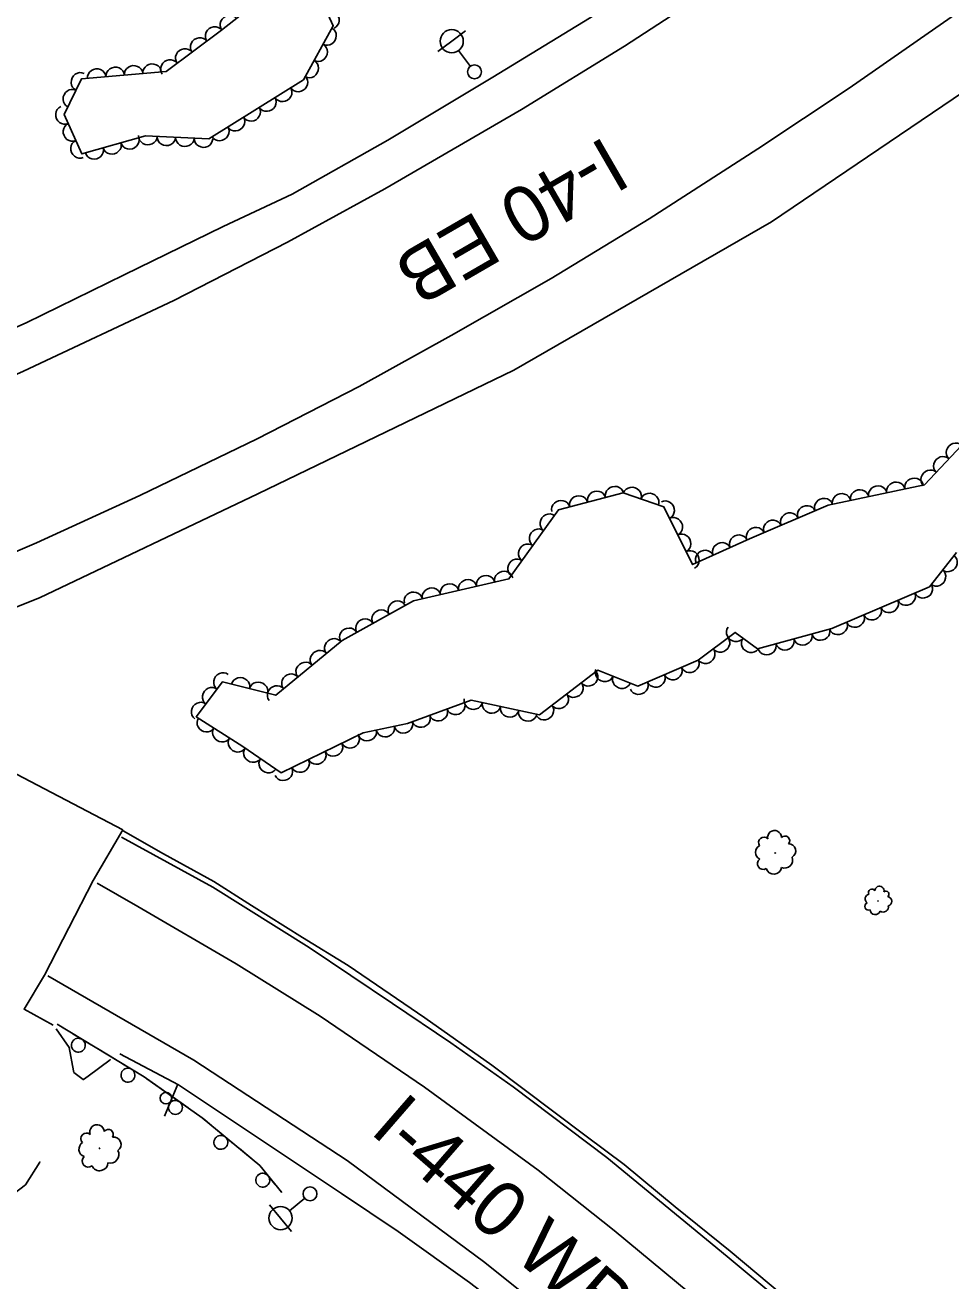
# Model space of a CAD drawing. Extents: x 1722896 to 1754269, y 648279 to 666297.
# Drawn here: x 1725309.5 to 1725509.3, y 664616.9 to 664887.9 of the extents above; entities that cross this region are included whole.
import ezdxf

# ---------------------------------------------------------------- set-up
doc = ezdxf.new("R2010")
doc.units = 0
for name, color, linetype in [('DESIGN - CENTERLINE - Proposed', 7, 'Continuous'), ('DESIGN - PUBLIC HEARING - Shapes', 7, 'Continuous'), ('DESIGN - SCRATCH - User 1', 7, 'Continuous'), ('DESIGN - SHEET - Linework', 7, 'Continuous'), ('SURVEY - CENTERLINE - Preliminary Text', 7, 'Continuous'), ('SURVEY - DTM - Breaklines', 7, 'Continuous'), ('SURVEY - VEGETATION - Features with Text', 7, 'Continuous')]:
    doc.layers.add(name, color=color, linetype=linetype)

msp = doc.modelspace()

# ---------------------------------------------------------------- linework, layer by layer
at = {"layer": 'DESIGN - CENTERLINE - Proposed'}
for points in [[(1725302.9, 664728.71), (1725330.54, 664714.22), (1725324.18, 664703.3), (1725313.63, 664682.87), (1725309.26, 664675.52), (1725315.55, 664672.1)], [(1725319.91, 664662.26), (1725318.96, 664667.28), (1725316.21, 664671.31)], [(1725327.73, 664664.69), (1725327.85, 664664.62), (1725323.05, 664661.07), (1725322.07, 664660.34), (1725321.98, 664660.41)], [(1725319.98, 664661.89), (1725319.91, 664662.26)], [(1725321.98, 664660.41), (1725319.98, 664661.89)], [(1725312.63, 664642.53), (1725309.54, 664637.62), (1725305.57, 664634.66)], [(1725312.7, 664642.65), (1725312.66, 664642.58)]]:
    msp.add_lwpolyline(points, dxfattribs=at)
at = {"layer": 'DESIGN - PUBLIC HEARING - Shapes'}
msp.add_line((1725342.45, 664659.38), (1725339.57, 664652.45), dxfattribs=at)
msp.add_circle((1725339.87, 664656.36), 1.25, dxfattribs=at)
at = {"layer": 'DESIGN - SCRATCH - User 1'}
for points in [[(1725330.62, 664714.04), (1725339.35, 664709.08), (1725350.18, 664703.08), (1725358.31, 664697.89), (1725369.31, 664691.03), (1725379.18, 664685), (1725395.76, 664673.68), (1725410.19, 664663.45), (1725430.56, 664648.18)], [(1725330.3, 664712.69), (1725350.01, 664701.9), (1725370.78, 664688.83), (1725388.74, 664676.76), (1725401.33, 664668.32), (1725414.81, 664658.79), (1725435.01, 664643.51), (1725446.37, 664634.21), (1725461.02, 664622.19), (1725473.01, 664612.18), (1725487.99, 664599.18), (1725500.99, 664587.33), (1725517.72, 664571.22), (1725535.24, 664553.41), (1725545.02, 664543.09), (1725557.9, 664529.08), (1725569.88, 664514.77), (1725573.95, 664509.66)], [(1725316.42, 664672.28), (1725335.16, 664660.95), (1725347.71, 664652.1), (1725360.1, 664641.82), (1725364.88, 664635.98)], [(1725316.42, 664672.28), (1725318.43, 664671.06)], [(1725319.8, 664670.23), (1725323.73, 664667.85)], [(1725325.1, 664667.03), (1725327.11, 664665.81)], [(1725327.11, 664665.81), (1725329.13, 664664.6)], [(1725330.5, 664663.77), (1725334.43, 664661.39)], [(1725335.77, 664660.52), (1725337.69, 664659.16)], [(1725337.69, 664659.16), (1725339.61, 664657.81)], [(1725340.92, 664656.89), (1725344.68, 664654.23)], [(1725345.99, 664653.31), (1725347.71, 664652.1), (1725347.9, 664651.94)], [(1725347.9, 664651.94), (1725349.71, 664650.44)], [(1725350.94, 664649.42), (1725354.48, 664646.49)], [(1725430.56, 664648.18), (1725438.79, 664642.01), (1725449.77, 664632.92), (1725461.64, 664623.35), (1725473.18, 664613.7), (1725484.18, 664603.94), (1725500.28, 664589.3), (1725515.27, 664575.07), (1725527.77, 664562.63), (1725540.72, 664549.33), (1725554.4, 664534.34), (1725567.78, 664519.01), (1725573.23, 664512.73)], [(1725355.71, 664645.46), (1725357.52, 664643.97)], [(1725357.52, 664643.97), (1725359.33, 664642.47)], [(1725360.48, 664641.36), (1725363.39, 664637.81)], [(1725364.41, 664636.57), (1725364.88, 664635.98)]]:
    msp.add_lwpolyline(points, dxfattribs=at)
for centre, start, end in [((1725320.97, 664667.77), 172.1113, 172.1014), ((1725331.67, 664661.31), 172.1113, 172.1014), ((1725341.92, 664654.35), 168.0605, 168.0507), ((1725351.73, 664646.81), 163.6042, 163.5944), ((1725360.76, 664638.65), 152.5705, 152.5606)]:
    msp.add_arc(centre, 1.5, start, end, dxfattribs=at)
at = {"layer": 'SURVEY - CENTERLINE - Preliminary Text'}
for points in [[(1725609.07, 665030.16), (1725593.04, 665012.84), (1725572.47, 664995.29), (1725551.05, 664977.31), (1725535.91, 664964.62), (1725514.07, 664947.56), (1725493.04, 664931.09), (1725472.96, 664916.88), (1725451.15, 664902.62), (1725431.28, 664889.43), (1725410.42, 664876.67), (1725387.77, 664863.1), (1725367.1, 664851.42)], [(1725607.74, 665013.85), (1725592.48, 664999.6), (1725571.52, 664981.5), (1725552.74, 664965.77), (1725528.9, 664946.58), (1725506.6, 664929.75), (1725486.22, 664915.1), (1725461.84, 664898.41), (1725438.83, 664883.38), (1725416.61, 664869.72), (1725387.1, 664852.56), (1725366.13, 664841.07), (1725341.57, 664828.49), (1725309.16, 664813.21), (1725282.81, 664801.49), (1725259.64, 664791.73), (1725235.16, 664781.75), (1725211.4, 664772.86), (1725206.21, 664771.16)], [(1725593.52, 664955.21), (1725583.04, 664946.22), (1725566.94, 664933.07), (1725547.68, 664918.09), (1725528.71, 664903.66), (1725509.34, 664889.61), (1725487.33, 664874.26), (1725467.63, 664861.19), (1725444.17, 664846.07), (1725422.98, 664833.22), (1725401.42, 664820.89), (1725381.6, 664809.93), (1725359.55, 664798.63), (1725334.24, 664786.41), (1725311.91, 664776.19), (1725287.25, 664765.59), (1725268.9, 664757.94), (1725255.82, 664752.98), (1725253.1, 664751.91)], [(1725530.72, 664887.58), (1725514.43, 664875.16), (1725470.52, 664845.45), (1725414.93, 664813.47), (1725359.73, 664786.72), (1725312.61, 664764.33), (1725270.62, 664747.63), (1725267.2, 664746.31)], [(1725367.1, 664851.42), (1725352.19, 664844.41), (1725330.86, 664834), (1725309.72, 664823.66), (1725287.15, 664813.72), (1725266.07, 664805.13), (1725246.9, 664797.72), (1725224.05, 664788.72), (1725197.01, 664779.29)], [(1725541.34, 664531.05), (1725525.74, 664547.34), (1725510.58, 664562.52), (1725495.4, 664577.12), (1725476.96, 664593.87), (1725458.06, 664610.04), (1725436.59, 664627.79), (1725420.18, 664640.8), (1725395.7, 664658.73), (1725373.15, 664674.06), (1725355.03, 664685.33), (1725333.8, 664697.69), (1725325.03, 664702.76)], [(1725579.14, 664448.4), (1725560.96, 664472.3), (1725544.89, 664492.12), (1725524.53, 664514.99), (1725507.57, 664533.47), (1725491.75, 664548.38), (1725474.87, 664564.41), (1725461.55, 664576.89), (1725443.69, 664592.46), (1725432.51, 664601.79), (1725408.68, 664620.85), (1725379.01, 664642.91), (1725345.87, 664664.52), (1725314.38, 664682.78)], [(1725329.91, 664665.92), (1725342.6, 664659.21), (1725364.17, 664644.85), (1725377.74, 664635.75), (1725390.02, 664627.6), (1725405.39, 664616.54), (1725425.28, 664601.34), (1725438.63, 664590.42), (1725457.37, 664574.59), (1725472.23, 664561.1), (1725486.33, 664547.76), (1725499.83, 664534.48), (1725515.34, 664518.08), (1725528.88, 664503.66), (1725544.51, 664485.4), (1725564.02, 664461.08), (1725580.91, 664438.33)]]:
    msp.add_lwpolyline(points, dxfattribs=at)
at = {"layer": 'SURVEY - DTM - Breaklines'}
for p, q in [((1725401.54, 664884.42), (1725404.55, 664886.66)), ((1725401.54, 664884.42), (1725398.53, 664882.19)), ((1725405.57, 664879), (1725403.03, 664882.41)), ((1725369.81, 664634.77), (1725366.53, 664632.06)), ((1725364.6, 664630.47), (1725362.21, 664633.36)), ((1725364.6, 664630.47), (1725366.99, 664627.58))]:
    msp.add_line(p, q, dxfattribs=at)
for centre, radius in [((1725401.54, 664884.42), 2.5), ((1725406.46, 664877.8), 1.5), ((1725370.96, 664635.72), 1.5), ((1725364.6, 664630.47), 2.5)]:
    msp.add_circle(centre, radius, dxfattribs=at)
at = {"layer": 'SURVEY - VEGETATION - Features with Text'}
for points in [[(1725372.9, 664894.55), (1725375.96, 664887.75), (1725369.57, 664876.1), (1725349.09, 664863.35), (1725335.46, 664863.99), (1725321.69, 664860.09), (1725317.9, 664868.63), (1725321.62, 664876.29), (1725339.9, 664877.92), (1725351.87, 664886.78), (1725364.42, 664896.73), (1725370.35, 664895.17)], [(1725510.47, 664774.13), (1725504.62, 664766.71), (1725483.57, 664757.67), (1725467.54, 664753.34), (1725462.73, 664756.85), (1725454.76, 664750.83), (1725441.73, 664745.27), (1725433.07, 664748.69), (1725420.51, 664739.05), (1725405.77, 664742.23), (1725392, 664737.2), (1725382.46, 664735.16), (1725364.72, 664726.55), (1725356.43, 664732.21), (1725346.4, 664738.66), (1725352.11, 664746.21), (1725363.55, 664743.3), (1725377.92, 664755.13), (1725393.28, 664763.67), (1725413.9, 664768.41), (1725424.56, 664783.3), (1725438.53, 664786.96), (1725447.35, 664783.94), (1725453.54, 664771.5), (1725465.78, 664777.06), (1725482.81, 664784.3), (1725503.6, 664788.73), (1725517.33, 664803.33)]]:
    msp.add_lwpolyline(points, dxfattribs=at)
for centre, radius in [((1725471.36, 664709.25), 0.0522), ((1725493.53, 664698.9), 0.0346), ((1725325.56, 664645.52), 0.0551)]:
    msp.add_circle(centre, radius, dxfattribs=at)
for centre, radius, start, end in [((1725471.2, 664712.61), 1.49, 358.7918, 192.2115), ((1725468.72, 664709.39), 1.61, 116.6975, 243.5432), ((1725468.89, 664711.54), 1.14, 41.4105, 218.7296), ((1725473.45, 664711.88), 1.03, 318.7711, 137.5167), ((1725474.31, 664709.71), 1.5, 296.6549, 93.4439), ((1725468.76, 664706.95), 1.25, 126.8564, 301.8567), ((1725473.42, 664707.7), 1.71, 245.7077, 23.2319), ((1725471.04, 664706.37), 1.69, 196.6035, 352.442), ((1725491.83, 664699.34), 1.07, 105.2777, 232.1234), ((1725492.22, 664700.71), 0.754, 29.9906, 207.3098), ((1725493.86, 664701.1), 0.99, 347.372, 180.7917), ((1725495.23, 664700.33), 0.681, 307.3513, 126.0969), ((1725495.51, 664698.81), 0.992, 285.2351, 82.0241), ((1725491.53, 664697.74), 0.829, 115.4366, 290.4369), ((1725492.94, 664697.07), 1.12, 185.1837, 341.0222), ((1725494.66, 664697.62), 1.13, 234.2879, 11.8121), ((1725322.7, 664647.63), 1.2, 47.8377, 225.1568), ((1725325, 664649.02), 1.58, 5.219, 198.6387), ((1725327.45, 664648.53), 1.08, 325.1983, 143.944), ((1725322.79, 664645.35), 1.7, 123.1247, 249.9704), ((1725328.61, 664646.35), 1.58, 303.0822, 99.8711), ((1725323.11, 664642.8), 1.32, 133.2836, 308.2839), ((1725327.91, 664644.14), 1.8, 252.1349, 29.6591), ((1725325.57, 664642.46), 1.79, 203.0307, 358.8692)]:
    msp.add_arc(centre, radius, start, end, dxfattribs=at)
for centre, major_axis in [((1725353.5, 664888.07), (1.57, 1.24)), ((1725375.36, 664889.08), (0.82, -1.82)), ((1725350.33, 664885.63), (1.61, 1.19)), ((1725374.73, 664885.52), (-0.96, -1.75)), ((1725347.11, 664883.25), (1.61, 1.19)), ((1725343.89, 664880.88), (1.61, 1.19)), ((1725372.81, 664882.01), (-0.96, -1.75)), ((1725324.93, 664876.58), (1.99, 0.18)), ((1725328.91, 664876.94), (1.99, 0.18)), ((1725332.9, 664877.29), (1.99, 0.18)), ((1725336.88, 664877.65), (1.99, 0.18)), ((1725340.68, 664878.5), (1.61, 1.19)), ((1725370.89, 664878.5), (-0.96, -1.75)), ((1725321.33, 664875.67), (0.87, 1.8)), ((1725368.5, 664875.44), (-1.7, -1.06)), ((1725319.58, 664872.07), (0.87, 1.8)), ((1725365.1, 664873.32), (-1.7, -1.06)), ((1725317.97, 664868.47), (-0.81, 1.83)), ((1725361.71, 664871.21), (-1.7, -1.06)), ((1725354.92, 664866.98), (-1.7, -1.06)), ((1725358.31, 664869.09), (-1.7, -1.06)), ((1725319.59, 664864.82), (-0.81, 1.83)), ((1725351.52, 664864.86), (-1.7, -1.06)), ((1725321.21, 664861.16), (-0.81, 1.83)), ((1725328.25, 664861.95), (-1.92, -0.55)), ((1725332.1, 664863.04), (-1.92, -0.55)), ((1725335.97, 664863.96), (-2, 0.09)), ((1725339.97, 664863.78), (-2, 0.09)), ((1725343.96, 664863.59), (-2, 0.09)), ((1725347.96, 664863.4), (-2, 0.09)), ((1725324.41, 664860.86), (-1.92, -0.55)), ((1725510.22, 664795.77), (1.37, 1.46)), ((1725507.48, 664792.86), (1.37, 1.46)), ((1725504.74, 664789.94), (1.37, 1.46)), ((1725497.4, 664787.41), (1.96, 0.42)), ((1725501.32, 664788.24), (1.96, 0.42)), ((1725428.94, 664784.45), (1.93, 0.51)), ((1725432.81, 664785.46), (1.93, 0.51)), ((1725436.68, 664786.48), (1.93, 0.51)), ((1725440.5, 664786.29), (1.89, -0.65)), ((1725444.29, 664784.99), (1.89, -0.65)), ((1725485.67, 664784.91), (1.96, 0.42)), ((1725489.58, 664785.74), (1.96, 0.42)), ((1725493.49, 664786.57), (1.96, 0.42)), ((1725425.07, 664783.43), (1.93, 0.51)), ((1725447.69, 664783.26), (0.89, -1.79)), ((1725478.14, 664782.31), (1.84, 0.78)), ((1725481.82, 664783.88), (1.84, 0.78)), ((1725422.54, 664780.47), (1.16, 1.63)), ((1725449.47, 664779.68), (0.89, -1.79)), ((1725470.78, 664779.18), (1.84, 0.78)), ((1725474.46, 664780.75), (1.84, 0.78)), ((1725420.21, 664777.22), (1.16, 1.63)), ((1725451.25, 664776.1), (0.89, -1.79)), ((1725463.44, 664775.99), (1.82, 0.83)), ((1725467.09, 664777.61), (1.84, 0.78)), ((1725417.88, 664773.97), (1.16, 1.63)), ((1725459.8, 664774.34), (1.82, 0.83)), ((1725415.55, 664770.72), (1.16, 1.63)), ((1725453.04, 664772.52), (0.89, -1.79)), ((1725456.15, 664772.69), (1.82, 0.83)), ((1725508.71, 664771.9), (-1.24, -1.57)), ((1725412.77, 664768.15), (1.95, 0.45)), ((1725506.24, 664768.76), (-1.24, -1.57)), ((1725401.07, 664765.46), (1.95, 0.45)), ((1725404.97, 664766.36), (1.95, 0.45)), ((1725408.87, 664767.25), (1.95, 0.45)), ((1725393.28, 664763.67), (1.95, 0.45)), ((1725397.17, 664764.56), (1.95, 0.45)), ((1725499.67, 664764.59), (-1.84, -0.79)), ((1725503.35, 664766.16), (-1.84, -0.79)), ((1725386.28, 664759.78), (1.75, 0.97)), ((1725389.78, 664761.72), (1.75, 0.97)), ((1725492.32, 664761.43), (-1.84, -0.79)), ((1725496, 664763.01), (-1.84, -0.79)), ((1725382.79, 664757.84), (1.75, 0.97)), ((1725488.64, 664759.85), (-1.84, -0.79)), ((1725379.29, 664755.89), (1.75, 0.97)), ((1725462.8, 664756.8), (-1.62, 1.18)), ((1725477.32, 664755.98), (-1.93, -0.52)), ((1725481.18, 664757.03), (-1.93, -0.52)), ((1725484.97, 664758.27), (-1.84, -0.79)), ((1725376.05, 664753.58), (1.54, 1.27)), ((1725459.6, 664754.49), (-1.6, -1.2)), ((1725466.03, 664754.44), (-1.62, 1.18)), ((1725469.59, 664753.89), (-1.93, -0.52)), ((1725473.46, 664754.94), (-1.93, -0.52)), ((1725372.96, 664751.04), (1.54, 1.27)), ((1725456.41, 664752.08), (-1.6, -1.2)), ((1725352.1, 664746.2), (1.21, 1.6)), ((1725369.87, 664748.5), (1.54, 1.27)), ((1725431.12, 664747.2), (-1.59, -1.22)), ((1725434.51, 664748.12), (-1.86, 0.73)), ((1725449.3, 664748.51), (-1.84, -0.79)), ((1725452.98, 664750.08), (-1.84, -0.79)), ((1725355.97, 664745.22), (1.94, -0.49)), ((1725359.85, 664744.24), (1.94, -0.49)), ((1725366.78, 664745.96), (1.54, 1.27)), ((1725427.95, 664744.76), (-1.59, -1.22)), ((1725438.23, 664746.65), (-1.86, 0.73)), ((1725441.95, 664745.37), (-1.84, -0.79)), ((1725445.62, 664746.94), (-1.84, -0.79)), ((1725349.69, 664743.01), (1.21, 1.6)), ((1725363.69, 664743.41), (1.54, 1.27)), ((1725424.78, 664742.33), (-1.59, -1.22)), ((1725347.28, 664739.81), (1.21, 1.6)), ((1725398.68, 664739.64), (-1.88, -0.69)), ((1725402.44, 664741.01), (-1.88, -0.69)), ((1725406.21, 664742.13), (-1.96, 0.42)), ((1725410.13, 664741.29), (-1.96, 0.42)), ((1725414.04, 664740.45), (-1.96, 0.42)), ((1725421.6, 664739.89), (-1.59, -1.22)), ((1725348.54, 664737.28), (-1.68, 1.08)), ((1725394.93, 664738.26), (-1.88, -0.69)), ((1725417.95, 664739.6), (-1.96, 0.42)), ((1725351.91, 664735.12), (-1.68, 1.08)), ((1725383.31, 664735.34), (-1.96, -0.42)), ((1725387.22, 664736.18), (-1.96, -0.42)), ((1725391.14, 664737.01), (-1.96, -0.42)), ((1725355.27, 664732.95), (-1.68, 1.08)), ((1725376.05, 664732.05), (-1.8, -0.87)), ((1725379.64, 664733.8), (-1.8, -0.87)), ((1725358.6, 664730.73), (-1.65, 1.13)), ((1725361.9, 664728.47), (-1.65, 1.13)), ((1725368.85, 664728.56), (-1.8, -0.87)), ((1725372.45, 664730.3), (-1.8, -0.87)), ((1725365.25, 664726.81), (-1.8, -0.87))]:
    msp.add_ellipse(centre, major_axis=major_axis, ratio=0.940188, start_param=0, end_param=3.141593, dxfattribs=at)

# ---------------------------------------------------------------- texts
at = {"layer": 'DESIGN - SHEET - Linework'}
for s, rotation, p in [('I-40 EB', 210.0658, (1725434.71, 664864.08)), ('I-440 WB TO I-40 WB', 318.9945, (1725383.63, 664649))]:
    msp.add_text(s, height=12, rotation=rotation, dxfattribs=at).set_placement(p)

doc.saveas('drawing.dxf')
